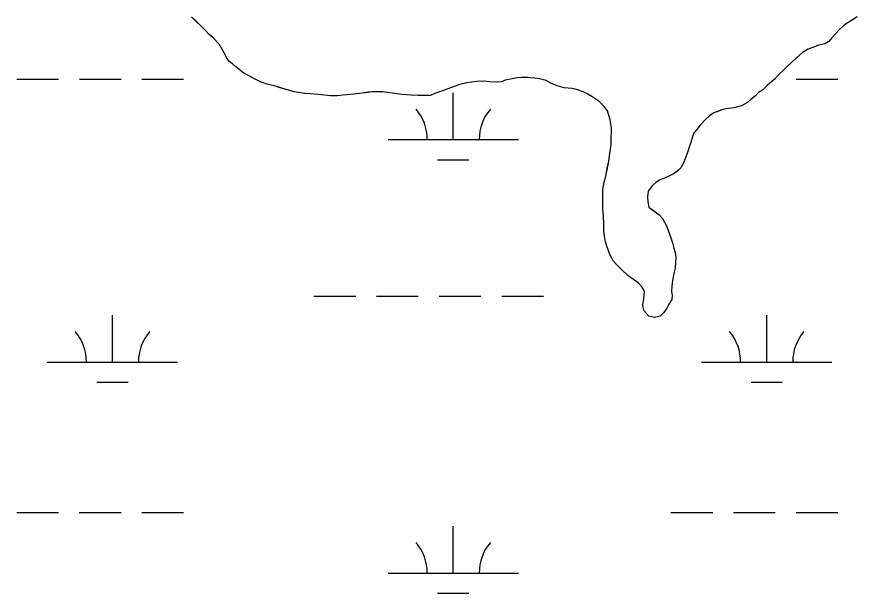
# Model space of a CAD drawing. Extents: x 3161564 to 3199464, y 849354 to 874788.
# Drawn here: x 3189870 to 3190514, y 855826 to 856268 of the extents above; entities that cross this region are included whole.
import ezdxf

# ---------------------------------------------------------------- set-up
doc = ezdxf.new("R2010")
doc.units = 0
for name, color, linetype in [('V-SITE-VEGE', 7, 'Continuous'), ('V-TOPO-SHOR', 7, 'Continuous'), ('V-WETL-SWMP', 7, 'Continuous')]:
    doc.layers.add(name, color=color, linetype=linetype)

msp = doc.modelspace()

# ---------------------------------------------------------------- linework, layer by layer
at = {"layer": 'V-SITE-VEGE'}
msp.add_lwpolyline([(3190514.97, 856268.26), (3190509.91, 856264.87), (3190506.81, 856263.17), (3190504, 856260.91), (3190501.47, 856258.66), (3190498.09, 856254.99), (3190495.57, 856252.16), (3190493.32, 856249.34), (3190490.22, 856247.64), (3190485.72, 856246.51), (3190477.55, 856243.4), (3190473.05, 856240.85), (3190468.83, 856237.18), (3190464.61, 856233.23), (3190461.52, 856230.4), (3190458.14, 856227.02), (3190455.61, 856224.76), (3190451.4, 856220.24), (3190446.05, 856215.44), (3190442.4, 856212.05), (3190439.3, 856210.07), (3190437.05, 856207.53), (3190433.4, 856204.71), (3190430.86, 856202.45), (3190426.36, 856199.91), (3190420.73, 856198.49), (3190414.25, 856197.63), (3190411.15, 856196.78), (3190404.96, 856194.51), (3190401.87, 856192.25), (3190398.77, 856189.43), (3190394.84, 856185.48), (3190389.5, 856178.7), (3190387.54, 856171.94), (3190386.14, 856168.27), (3190385.02, 856164.89), (3190381.94, 856156.72), (3190379.69, 856152.48), (3190377.16, 856149.95), (3190374.63, 856147.97), (3190371.53, 856146.55), (3190367.31, 856144.57), (3190363.37, 856142.88), (3190360.55, 856141.18), (3190357.74, 856138.64), (3190354.65, 856134.4), (3190354.1, 856130.18), (3190354.39, 856126.24), (3190355.24, 856122.29), (3190363.14, 856116.39), (3190365.68, 856113.58), (3190368.79, 856107.95), (3190371.9, 856099.5), (3190373.32, 856094.72), (3190374.46, 856090.78), (3190375.31, 856087.4), (3190375.88, 856083.74), (3190375.34, 856075.28), (3190374.5, 856071.34), (3190373.38, 856065.98), (3190372.83, 856061.47), (3190372.55, 856057.53), (3190373.12, 856054.43), (3190372.85, 856051.33), (3190370.6, 856047.66), (3190368.91, 856044.56), (3190366.67, 856041.46), (3190363.86, 856038.64), (3190359.63, 856037.5), (3190355.12, 856038.62), (3190351.45, 856042.84), (3190350.6, 856047.06), (3190351.43, 856052.13), (3190351.99, 856057.49), (3190349.73, 856061.15), (3190346.9, 856064.24), (3190343.52, 856066.77), (3190339, 856069.86), (3190334.49, 856074.07), (3190330.25, 856078.57), (3190327.99, 856080.83), (3190325.17, 856085.89), (3190322.9, 856092.36), (3190322.05, 856095.46), (3190321.19, 856100.25), (3190320.62, 856103.63), (3190320.61, 856108.99), (3190320.32, 856115.74), (3190320.03, 856120.53), (3190320.02, 856123.91), (3190320, 856135.75), (3190320.83, 856141.38), (3190322.23, 856145.89), (3190323.62, 856153.5), (3190324.46, 856157.45), (3190325.29, 856163.37), (3190326.41, 856170.13), (3190326.4, 856174.92), (3190326.67, 856179.99), (3190326.66, 856183.09), (3190325.53, 856189.29), (3190323.54, 856196.04), (3190320.72, 856199.7), (3190316.76, 856203.63), (3190311.4, 856207.01), (3190308.3, 856208.97), (3190304.92, 856210.66), (3190299.84, 856212.62), (3190296.46, 856213.18), (3190290.26, 856213.73), (3190284.9, 856215.41), (3190280.11, 856217.37), (3190276.45, 856219.33), (3190271.37, 856220.73), (3190267.71, 856221.29), (3190264.32, 856221.56), (3190260.38, 856221.84), (3190254.47, 856221.54), (3190250.24, 856220.69), (3190244.89, 856219.55), (3190242.92, 856218.7), (3190242.08, 856218.42), (3190238.13, 856218.13), (3190233.06, 856218.4), (3190228.55, 856218.96), (3190223.2, 856218.67), (3190215.6, 856217.52), (3190210.24, 856216.38), (3190203.77, 856214.12), (3190200.95, 856212.98), (3190197.01, 856211.57), (3190191.1, 856209.3), (3190187.72, 856207.89), (3190184.34, 856207.88), (3190178.14, 856207.87), (3190173.07, 856208.14), (3190165.75, 856208.69), (3190162.08, 856209.25), (3190151.09, 856210.63), (3190146.87, 856210.63), (3190142.92, 856210.62), (3190139.83, 856210.33), (3190135.32, 856209.76), (3190128.84, 856208.9), (3190123.49, 856208.33), (3190120.39, 856208.04), (3190116.17, 856207.75), (3190111.09, 856207.74), (3190101.51, 856208.56), (3190095.59, 856209.12), (3190091.09, 856209.39), (3190083.48, 856210.78), (3190077, 856212.46), (3190067.97, 856215.26), (3190062.34, 856216.66), (3190057.83, 856218.06), (3190052.75, 856220.58), (3190047.67, 856223.39), (3190044.57, 856225.07), (3190038.36, 856229.85), (3190035.82, 856232.1), (3190033, 856234.35), (3190031.02, 856237.44), (3190030.46, 856238.85), (3190025.65, 856247.29), (3190020.85, 856252.07), (3190018.03, 856254.6), (3190014.64, 856258.26), (3190004.48, 856268.38)], dxfattribs=at)
at = {"layer": 'V-TOPO-SHOR'}
for points in [[(3190308.3, 856208.97), (3190304.92, 856210.66), (3190299.84, 856212.62), (3190296.46, 856213.18), (3190290.26, 856213.73), (3190284.9, 856215.41), (3190280.11, 856217.37), (3190276.45, 856219.33), (3190271.37, 856220.73), (3190267.71, 856221.29), (3190264.33, 856221.56), (3190260.38, 856221.84), (3190254.47, 856221.54), (3190250.24, 856220.69), (3190244.89, 856219.55), (3190242.92, 856218.7), (3190242.08, 856218.42), (3190238.13, 856218.13), (3190233.06, 856218.4), (3190228.55, 856218.96), (3190223.2, 856218.66), (3190215.6, 856217.52), (3190210.24, 856216.38), (3190203.77, 856214.12), (3190200.95, 856212.98), (3190197.01, 856211.57), (3190191.1, 856209.3), (3190187.72, 856207.89), (3190184.34, 856207.88), (3190178.14, 856207.87), (3190173.07, 856208.14), (3190165.75, 856208.69), (3190162.08, 856209.25), (3190151.09, 856210.63), (3190146.87, 856210.63), (3190142.92, 856210.62), (3190139.82, 856210.33), (3190135.32, 856209.76), (3190128.84, 856208.9), (3190123.49, 856208.33), (3190120.39, 856208.04), (3190116.17, 856207.75), (3190111.09, 856207.74), (3190101.51, 856208.56), (3190095.59, 856209.12), (3190091.09, 856209.39), (3190083.48, 856210.78), (3190077, 856212.46), (3190072.49, 856213.86), (3190067.97, 856215.26), (3190062.34, 856216.66), (3190057.83, 856218.06), (3190052.75, 856220.58), (3190047.67, 856223.39), (3190044.57, 856225.07), (3190038.36, 856229.85), (3190035.82, 856232.1), (3190033, 856234.35), (3190031.02, 856237.44), (3190030.46, 856238.85), (3190025.65, 856247.29), (3190020.85, 856252.07), (3190018.03, 856254.6), (3190014.64, 856258.26), (3190007.59, 856265.29), (3190004.48, 856268.38)], [(3190514.97, 856268.26), (3190509.91, 856264.87), (3190506.81, 856263.17), (3190504, 856260.91), (3190501.47, 856258.66), (3190498.09, 856254.99), (3190495.57, 856252.16), (3190493.32, 856249.34), (3190490.22, 856247.64), (3190485.72, 856246.51)], [(3190485.72, 856246.51), (3190477.55, 856243.4), (3190473.05, 856240.85), (3190468.83, 856237.18), (3190464.61, 856233.23), (3190461.52, 856230.4), (3190458.14, 856227.02), (3190455.61, 856224.76), (3190451.4, 856220.24), (3190446.05, 856215.44), (3190442.4, 856212.05), (3190439.3, 856210.08), (3190437.05, 856207.53), (3190433.4, 856204.71), (3190430.86, 856202.45), (3190426.36, 856199.91), (3190420.73, 856198.49), (3190414.25, 856197.63), (3190411.15, 856196.78), (3190408.06, 856195.65), (3190404.96, 856194.51), (3190401.87, 856192.25), (3190398.77, 856189.43), (3190394.84, 856185.48), (3190389.5, 856178.71), (3190387.54, 856171.94), (3190386.14, 856168.27), (3190385.02, 856164.89), (3190381.94, 856156.72), (3190379.69, 856152.48), (3190377.16, 856149.95), (3190374.63, 856147.97), (3190371.53, 856146.55), (3190367.31, 856144.57), (3190363.37, 856142.88), (3190360.55, 856141.18), (3190357.74, 856138.64), (3190354.65, 856134.4), (3190354.1, 856130.18), (3190354.39, 856126.24), (3190355.24, 856122.29), (3190359.75, 856118.92), (3190363.14, 856116.39), (3190365.68, 856113.58), (3190368.79, 856107.95), (3190371.9, 856099.5), (3190373.32, 856094.72), (3190374.46, 856090.78), (3190375.31, 856087.4), (3190375.88, 856083.74), (3190375.34, 856075.28), (3190374.5, 856071.34), (3190373.38, 856065.98), (3190372.83, 856061.47), (3190372.55, 856057.53), (3190373.12, 856054.43), (3190372.85, 856051.33), (3190370.6, 856047.66), (3190368.91, 856044.56), (3190366.67, 856041.46), (3190363.86, 856038.64), (3190359.63, 856037.5), (3190355.12, 856038.62), (3190351.45, 856042.84), (3190350.6, 856047.06), (3190351.43, 856052.13), (3190351.99, 856057.49), (3190349.73, 856061.15), (3190346.9, 856064.24), (3190343.52, 856066.77), (3190339, 856069.86), (3190334.49, 856074.07), (3190330.25, 856078.57), (3190327.99, 856080.83), (3190325.17, 856085.89), (3190322.9, 856092.36), (3190322.05, 856095.46), (3190321.19, 856100.25), (3190320.62, 856103.63), (3190320.61, 856108.98), (3190320.32, 856115.74), (3190320.03, 856120.53), (3190320.02, 856123.91), (3190320.01, 856127.29), (3190320, 856132.65), (3190320, 856135.75), (3190320.83, 856141.38), (3190322.23, 856145.89), (3190323.62, 856153.5), (3190324.46, 856157.45), (3190325.29, 856163.37), (3190326.41, 856170.13), (3190326.4, 856174.92), (3190326.67, 856179.99), (3190326.66, 856183.09), (3190325.53, 856189.29), (3190323.54, 856196.04), (3190320.72, 856199.7), (3190316.76, 856203.64), (3190311.4, 856207.01), (3190308.3, 856208.97)]]:
    msp.add_lwpolyline(points, dxfattribs=at)
at = {"layer": 'V-WETL-SWMP'}
for p, q in [((3190014.64, 856258.25), (3190004.48, 856268.37)), ((3190506.81, 856263.17), (3190504, 856260.91)), ((3190509.91, 856264.86), (3190506.81, 856263.17)), ((3190514.97, 856268.25), (3190509.91, 856264.86)), ((3190018.03, 856254.6), (3190014.64, 856258.25)), ((3190501.47, 856258.65), (3190498.1, 856254.98)), ((3190504, 856260.91), (3190501.47, 856258.65)), ((3190020.85, 856252.07), (3190018.03, 856254.6)), ((3190025.65, 856247.29), (3190020.85, 856252.07)), ((3190495.57, 856252.16), (3190493.32, 856249.34)), ((3190498.1, 856254.98), (3190495.57, 856252.16)), ((3190030.46, 856238.84), (3190025.65, 856247.29)), ((3190477.55, 856243.39), (3190473.05, 856240.84)), ((3190485.72, 856246.5), (3190477.55, 856243.39)), ((3190490.22, 856247.64), (3190485.72, 856246.5)), ((3190493.32, 856249.34), (3190490.22, 856247.64)), ((3190031.03, 856237.44), (3190030.46, 856238.84)), ((3190033, 856234.34), (3190031.03, 856237.44)), ((3190468.83, 856237.17), (3190464.61, 856233.22)), ((3190473.05, 856240.84), (3190468.83, 856237.17)), ((3190035.83, 856232.09), (3190033, 856234.34)), ((3190038.37, 856229.84), (3190035.83, 856232.09)), ((3190461.52, 856230.4), (3190458.15, 856227.01)), ((3190464.61, 856233.22), (3190461.52, 856230.4)), ((3190044.57, 856225.07), (3190038.37, 856229.84)), ((3190047.68, 856223.38), (3190044.57, 856225.07)), ((3190455.62, 856224.75), (3190451.4, 856220.24)), ((3190458.15, 856227.01), (3190455.62, 856224.75)), ((3189870.31, 856220.43), (3189902.31, 856220.43)), ((3189918.31, 856220.43), (3189950.31, 856220.43)), ((3189966.31, 856220.43), (3189998.31, 856220.43)), ((3190052.75, 856220.58), (3190047.68, 856223.38)), ((3190057.83, 856218.05), (3190052.75, 856220.58)), ((3190062.34, 856216.65), (3190057.83, 856218.05)), ((3190215.6, 856217.52), (3190210.25, 856216.38)), ((3190223.2, 856218.66), (3190215.6, 856217.52)), ((3190228.55, 856218.95), (3190223.2, 856218.66)), ((3190233.06, 856218.4), (3190228.55, 856218.95)), ((3190238.13, 856218.12), (3190233.06, 856218.4)), ((3190242.08, 856218.41), (3190238.13, 856218.12)), ((3190242.92, 856218.7), (3190242.08, 856218.41)), ((3190244.89, 856219.55), (3190242.92, 856218.7)), ((3190250.24, 856220.68), (3190244.89, 856219.55)), ((3190254.47, 856221.54), (3190250.24, 856220.68)), ((3190260.38, 856221.83), (3190254.47, 856221.54)), ((3190264.33, 856221.56), (3190260.38, 856221.83)), ((3190267.71, 856221.28), (3190264.33, 856221.56)), ((3190271.37, 856220.73), (3190267.71, 856221.28)), ((3190276.45, 856219.33), (3190271.37, 856220.73)), ((3190280.11, 856217.36), (3190276.45, 856219.33)), ((3190451.4, 856220.24), (3190446.06, 856215.44)), ((3190451.58, 856220.43), (3190452.21, 856220.43)), ((3190468.21, 856220.43), (3190500.21, 856220.43)), ((3190067.98, 856215.25), (3190062.34, 856216.65)), ((3190077, 856212.45), (3190067.98, 856215.25)), ((3190083.48, 856210.78), (3190077, 856212.45)), ((3190197.02, 856211.56), (3190191.1, 856209.3)), ((3190200.96, 856212.98), (3190197.02, 856211.56)), ((3190203.77, 856214.11), (3190200.96, 856212.98)), ((3190210.25, 856216.38), (3190203.77, 856214.11)), ((3190284.91, 856215.4), (3190280.11, 856217.36)), ((3190290.26, 856213.72), (3190284.91, 856215.4)), ((3190296.46, 856213.17), (3190290.26, 856213.72)), ((3190299.84, 856212.61), (3190296.46, 856213.17)), ((3190304.92, 856210.65), (3190299.84, 856212.61)), ((3190442.4, 856212.05), (3190439.3, 856210.07)), ((3190446.06, 856215.44), (3190442.4, 856212.05)), ((3190091.09, 856209.38), (3190083.48, 856210.78)), ((3190095.6, 856209.11), (3190091.09, 856209.38)), ((3190101.52, 856208.56), (3190095.6, 856209.11)), ((3190111.1, 856207.73), (3190101.52, 856208.56)), ((3190116.17, 856207.74), (3190111.1, 856207.73)), ((3190120.39, 856208.03), (3190116.17, 856207.74)), ((3190123.49, 856208.32), (3190120.39, 856208.03)), ((3190128.84, 856208.89), (3190123.49, 856208.32)), ((3190135.32, 856209.75), (3190128.84, 856208.89)), ((3190139.83, 856210.32), (3190135.32, 856209.75)), ((3190142.93, 856210.61), (3190139.83, 856210.32)), ((3190146.87, 856210.62), (3190142.93, 856210.61)), ((3190151.1, 856210.63), (3190146.87, 856210.62)), ((3190162.09, 856209.24), (3190151.1, 856210.63)), ((3190165.75, 856208.68), (3190162.09, 856209.24)), ((3190173.07, 856208.14), (3190165.75, 856208.68)), ((3190178.15, 856207.86), (3190173.07, 856208.14)), ((3190187.73, 856207.88), (3190178.15, 856207.86)), ((3190191.1, 856209.3), (3190187.73, 856207.88)), ((3190205.15, 856174), (3190205.15, 856210)), ((3190308.3, 856208.97), (3190304.92, 856210.65)), ((3190311.41, 856207), (3190308.3, 856208.97)), ((3190316.77, 856203.63), (3190311.41, 856207)), ((3190433.4, 856204.71), (3190430.87, 856202.45)), ((3190437.06, 856207.53), (3190433.4, 856204.71)), ((3190439.3, 856210.07), (3190437.06, 856207.53)), ((3190320.72, 856199.69), (3190316.77, 856203.63)), ((3190323.54, 856196.04), (3190320.72, 856199.69)), ((3190420.73, 856198.48), (3190414.26, 856197.62)), ((3190426.36, 856199.9), (3190420.73, 856198.48)), ((3190430.87, 856202.45), (3190426.36, 856199.9)), ((3190325.53, 856189.28), (3190323.54, 856196.04)), ((3190401.87, 856192.25), (3190398.78, 856189.42)), ((3190404.96, 856194.51), (3190401.87, 856192.25)), ((3190411.16, 856196.77), (3190404.96, 856194.51)), ((3190414.26, 856197.62), (3190411.16, 856196.77)), ((3190326.67, 856183.08), (3190325.53, 856189.28)), ((3190394.84, 856185.47), (3190389.5, 856178.7)), ((3190398.78, 856189.42), (3190394.84, 856185.47)), ((3190326.4, 856174.91), (3190326.67, 856179.98)), ((3190326.67, 856179.98), (3190326.67, 856183.08)), ((3190155.15, 856174), (3190255.15, 856174)), ((3190326.41, 856170.12), (3190326.4, 856174.91)), ((3190389.5, 856178.7), (3190387.54, 856171.93)), ((3190325.3, 856163.36), (3190326.41, 856170.12)), ((3190386.14, 856168.27), (3190385.02, 856164.89)), ((3190387.54, 856171.93), (3190386.14, 856168.27)), ((3190324.46, 856157.44), (3190325.3, 856163.36)), ((3190385.02, 856164.89), (3190381.94, 856156.71)), ((3190193.15, 856158.57), (3190217.15, 856158.57)), ((3190322.23, 856145.89), (3190323.63, 856153.5)), ((3190323.63, 856153.5), (3190324.46, 856157.44)), ((3190381.94, 856156.71), (3190379.69, 856152.48)), ((3190374.63, 856147.96), (3190371.53, 856146.55)), ((3190377.16, 856149.94), (3190374.63, 856147.96)), ((3190379.69, 856152.48), (3190377.16, 856149.94)), ((3190320, 856135.74), (3190320.83, 856141.38)), ((3190320.83, 856141.38), (3190322.23, 856145.89)), ((3190360.56, 856141.17), (3190357.74, 856138.63)), ((3190363.37, 856142.87), (3190360.56, 856141.17)), ((3190367.31, 856144.57), (3190363.37, 856142.87)), ((3190371.53, 856146.55), (3190367.31, 856144.57)), ((3190320.03, 856120.53), (3190320, 856135.74)), ((3190354.65, 856134.4), (3190354.1, 856130.17)), ((3190357.74, 856138.63), (3190354.65, 856134.4)), ((3190354.1, 856130.17), (3190354.39, 856126.23)), ((3190354.39, 856126.23), (3190355.24, 856122.29)), ((3190355.24, 856122.29), (3190363.14, 856116.39)), ((3190320.32, 856115.74), (3190320.03, 856120.53)), ((3190320.61, 856108.98), (3190320.32, 856115.74)), ((3190363.14, 856116.39), (3190365.68, 856113.57)), ((3190320.63, 856103.62), (3190320.61, 856108.98)), ((3190365.68, 856113.57), (3190368.79, 856107.95)), ((3190321.2, 856100.24), (3190320.63, 856103.62)), ((3190368.79, 856107.95), (3190371.91, 856099.5)), ((3190322.05, 856095.46), (3190321.2, 856100.24)), ((3190322.9, 856092.36), (3190322.05, 856095.46)), ((3190371.91, 856099.5), (3190373.33, 856094.71)), ((3190325.17, 856085.88), (3190322.9, 856092.36)), ((3190373.33, 856094.71), (3190374.46, 856090.77)), ((3190374.46, 856090.77), (3190375.31, 856087.39)), ((3190328, 856080.82), (3190325.17, 856085.88)), ((3190375.31, 856087.39), (3190375.88, 856083.73)), ((3190375.88, 856083.73), (3190375.34, 856075.28)), ((3190330.25, 856078.57), (3190328, 856080.82)), ((3190334.49, 856074.07), (3190330.25, 856078.57)), ((3190339, 856069.85), (3190334.49, 856074.07)), ((3190343.52, 856066.76), (3190339, 856069.85)), ((3190374.5, 856071.33), (3190373.38, 856065.98)), ((3190375.34, 856075.28), (3190374.5, 856071.33)), ((3190346.9, 856064.23), (3190343.52, 856066.76)), ((3190349.73, 856061.14), (3190346.9, 856064.23)), ((3190373.38, 856065.98), (3190372.83, 856061.47)), ((3190351.99, 856057.48), (3190349.73, 856061.14)), ((3190351.44, 856052.13), (3190351.99, 856057.48)), ((3190372.83, 856061.47), (3190372.55, 856057.52)), ((3190372.55, 856057.52), (3190373.12, 856054.43)), ((3190098.31, 856053.93), (3190130.31, 856053.93)), ((3190146.31, 856053.93), (3190178.31, 856053.93)), ((3190194.31, 856053.93), (3190226.31, 856053.93)), ((3190242.31, 856053.93), (3190274.31, 856053.93)), ((3190350.6, 856047.06), (3190351.44, 856052.13)), ((3190372.85, 856051.33), (3190370.6, 856047.66)), ((3190373.12, 856054.43), (3190372.85, 856051.33)), ((3190351.45, 856042.83), (3190350.6, 856047.06)), ((3190368.92, 856044.56), (3190366.67, 856041.45)), ((3190370.6, 856047.66), (3190368.92, 856044.56)), ((3189943.71, 856003.19), (3189943.71, 856039.19)), ((3190355.12, 856038.61), (3190351.45, 856042.83)), ((3190359.63, 856037.5), (3190355.12, 856038.61)), ((3190363.86, 856038.63), (3190359.63, 856037.5)), ((3190366.67, 856041.45), (3190363.86, 856038.63)), ((3190445.62, 856003.19), (3190445.62, 856039.19)), ((3189893.71, 856003.19), (3189993.71, 856003.19)), ((3190395.62, 856003.19), (3190495.62, 856003.19)), ((3189931.71, 855987.76), (3189955.71, 855987.76)), ((3190433.62, 855987.76), (3190457.62, 855987.76)), ((3189870.3, 855887.76), (3189902.3, 855887.76)), ((3189918.3, 855887.76), (3189950.3, 855887.76)), ((3189966.3, 855887.76), (3189998.3, 855887.76)), ((3190372.21, 855887.76), (3190404.21, 855887.76)), ((3190420.21, 855887.76), (3190452.21, 855887.76)), ((3190468.21, 855887.76), (3190500.21, 855887.76)), ((3190205.15, 855841.33), (3190205.15, 855877.33)), ((3190155.15, 855841.33), (3190255.15, 855841.33)), ((3190193.15, 855825.9), (3190217.15, 855825.9))]:
    msp.add_line(p, q, dxfattribs=at)
for centre, start, end in [((3190149.91, 856174.48), 359.22818, 40.77184), ((3190260.39, 856174.48), 139.22818, 180.77183), ((3189888.47, 856003.66), 359.22818, 40.77184), ((3189998.96, 856003.66), 139.22818, 180.77183), ((3190390.38, 856003.66), 359.22818, 40.77184), ((3190500.86, 856003.66), 139.22818, 180.77183), ((3190149.91, 855841.8), 359.22818, 40.77184), ((3190260.39, 855841.8), 139.22818, 180.77183)]:
    msp.add_arc(centre, 35.25, start, end, dxfattribs=at)

doc.saveas('drawing.dxf')
